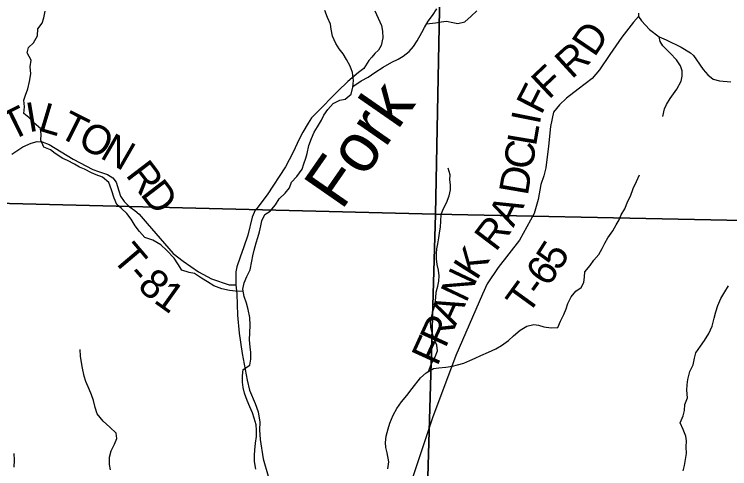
# Model space of a CAD drawing. Extents: x 2043100 to 2470832, y 443715 to 810583.
# Drawn here: x 2237420 to 2244735, y 609746 to 614395 of the extents above; entities that cross this region are included whole.
import ezdxf

# ---------------------------------------------------------------- set-up
doc = ezdxf.new("R2010")
doc.units = 0
for name, color, linetype in [('GM_X_County_Road', 7, 'Continuous'), ('GM_X_Minor_River', 7, 'Continuous'), ('GM_X_Minor_River_Text', 7, 'Continuous'), ('GM_X_Section', 7, 'Continuous'), ('GM_X_Township_Road', 7, 'Continuous'), ('GM_X_Township_Road_Text', 7, 'Continuous'), ('GM_X_Township_ROW', 7, 'Continuous')]:
    doc.layers.add(name, color=color, linetype=linetype)

msp = doc.modelspace()

# ---------------------------------------------------------------- linework, layer by layer
at = {"layer": 'GM_X_County_Road'}
msp.add_lwpolyline([(2241107.1, 614430.6), (2241175.3, 614279.4), (2241186.6, 614221.1), (2241187.7, 614153), (2241172.7, 614075), (2241144.1, 614027.3), (2241105.6, 613993.7), (2241075.1, 613958), (2241044.7, 613922.3), (2241010, 613868.6), (2240993.6, 613840.8), (2240939, 613799.4), (2240829.8, 613706.6), (2240728.4, 613607.6), (2240505.4, 613384), (2240458.8, 613334.5), (2240424.1, 613280.8), (2240368.9, 613189.3), (2240336, 613125.6), (2240268.1, 612976.1), (2240194.2, 612832.8), (2240004.5, 612546.6), (2239900.6, 612409.6), (2239882.4, 612389.8), (2239853.5, 612320), (2239807.1, 612134.2), (2239765.5, 612014.5), (2239728.2, 611908.8), (2239696.9, 611811), (2239684.2, 611759), (2239686.6, 611628.8), (2239695.4, 611534.5), (2239702.7, 611315.9), (2239720.4, 611133.4), (2239749.8, 610924.6), (2239802.4, 610653.4), (2239825.1, 610550.9), (2239881.4, 610411.9), (2239912.3, 610327.4), (2239931, 610222.9), (2239926, 610144.9), (2239934.8, 610044.6), (2239966.3, 609845.8), (2240016.1, 609668.8)], dxfattribs=at)
at = {"layer": 'GM_X_Minor_River'}
for points in [[(2239762, 611559.1), (2239680.2, 611562.2), (2239620.2, 611567.7), (2239542.1, 611587), (2239461.9, 611616.3), (2239395.6, 611657.8), (2239333.3, 611695.3), (2239260.9, 611742.8), (2239206.9, 611752.3), (2239134.7, 611777.7), (2239092.2, 611843.4), (2239053.7, 611901.1), (2238975, 611982.5), (2238918.6, 612038.1), (2238838.2, 612085.5), (2238756, 612112.8), (2238699.5, 612174.4), (2238657, 612230.1), (2238616.5, 612299.8), (2238572, 612357.5), (2238517.6, 612407.1), (2238467.2, 612450.7), (2238442.7, 612514.5), (2238413.9, 612600.4), (2238385.3, 612674.2), (2238322.9, 612727.7), (2238258.7, 612753.2), (2238208.5, 612774.8), (2238136.3, 612810.2), (2238086.1, 612831.8), (2238033.9, 612861.4), (2237965.6, 612898.8), (2237915.5, 612920.4), (2237839.1, 612969.8), (2237788.8, 613007.4), (2237722.6, 613034.9), (2237692, 613106.7), (2237693.5, 613164.8), (2237686.9, 613226.8), (2237622.5, 613280.3), (2237568, 613339.9), (2237517.7, 613381.5), (2237525.1, 613449.7), (2237518.5, 613515.7), (2237534, 613567.9), (2237557.4, 613634.1), (2237576.7, 613708.4), (2237588, 613786.6), (2237581.4, 613856.6), (2237590.8, 613924.8), (2237552.2, 614002.5), (2237563.7, 614056.7), (2237617.2, 614103.2), (2237658.6, 614173.6), (2237661.9, 614247.7), (2237703.4, 614304.1), (2237722.9, 614358.4), (2237734.3, 614426.5)], [(2239890.2, 609740.2), (2239877.5, 609820.2), (2239876.9, 609884.2), (2239878.5, 609936.3), (2239885.8, 610006.4), (2239895.2, 610074.6), (2239896.7, 610140.7), (2239894.2, 610194.7), (2239873.6, 610262.6), (2239855.1, 610318.5), (2239828.6, 610380.3), (2239802, 610444.1), (2239773.4, 610519.9), (2239758.9, 610577.9), (2239754.4, 610629.9), (2239751.8, 610695.9), (2239761.3, 610760.1), (2239828.8, 610806.7), (2239840.3, 610866.9), (2239837.6, 610938.9), (2239833.2, 610990.9), (2239824.5, 611064.9), (2239827.9, 611135), (2239831.2, 611213.1), (2239828.5, 611293.2), (2239811.8, 611375.1), (2239795.2, 611441), (2239770.6, 611508.9), (2239758, 611582.9), (2239769.4, 611649), (2239798.8, 611713.3), (2239830.2, 611779.7), (2239847.4, 611867.9), (2239858.9, 611924.1), (2239874.4, 611980.3), (2239891.7, 612056.5), (2239911.2, 612110.7), (2239926.7, 612168.9), (2239942.1, 612231.1), (2239951.6, 612283.2), (2239983, 612347.6), (2240036.7, 612380.1), (2240090.1, 612446.6), (2240129.5, 612507), (2240189, 612565.6), (2240234.4, 612620), (2240255.9, 612676.3), (2240307.4, 612736.8), (2240364.7, 612811.3), (2240382.2, 612865.6), (2240399.7, 612921.8), (2240413.2, 612971.9), (2240432.5, 613052.2), (2240457.8, 613124.5), (2240487.2, 613190.8), (2240520.7, 613243.2), (2240562.1, 613311.6), (2240585.6, 613361.9), (2240625.1, 613422.3), (2240680.5, 613480.8), (2240750.1, 613517.4), (2240802, 613527.9), (2240863.5, 613578.5), (2240882.9, 613648.7), (2240888.2, 613718.9), (2240877.5, 613798.9), (2240855, 613862.7), (2240816.4, 613932.5), (2240781.9, 613990.3), (2240743.5, 614042), (2240709, 614097.8), (2240672.4, 614171.5), (2240659.8, 614243.5), (2240653.3, 614295.5), (2240622.7, 614363.3), (2240594.1, 614435.2)], [(2240883.3, 613654.8), (2240968.2, 613713.5), (2241039.8, 613750.2), (2241105.4, 613798.8), (2241192.8, 613855.6), (2241280.3, 613904.4), (2241346, 613937), (2241397.7, 613967.5), (2241457.2, 614014.1), (2241500.7, 614064.5), (2241538.2, 614124.9), (2241587.4, 614209.4), (2241614.9, 614261.7), (2241652.3, 614326.1), (2241697.8, 614382.6), (2241739.1, 614451)], [(2241635.8, 614297.8), (2241726.4, 614306.8), (2241784.3, 614319.3), (2241838.2, 614325.7), (2241904.2, 614312.3), (2241956.3, 614300.7), (2242028.1, 614319.4), (2242091.5, 614376), (2242151, 614430.5)], [(2241653.8, 610739.5), (2241685.3, 610822.6), (2241724.7, 610889), (2241746.1, 610953.3), (2241739.6, 611011.3), (2241715.1, 611065.1), (2241692.5, 611135), (2241678, 611192.9), (2241675.5, 611247), (2241687.1, 611297.1), (2241704.5, 611363.3), (2241720, 611415.5), (2241731.3, 611495.7), (2241734.8, 611551.8), (2241750.3, 611612), (2241761.8, 611664.1), (2241763.3, 611720.2), (2241756.8, 611778.2), (2241744.3, 611836.2), (2241737.8, 611894.2), (2241737.3, 611946.2), (2241740.9, 611996.3), (2241752.4, 612046.4), (2241759.9, 612106.6), (2241767.4, 612156.7), (2241778.8, 612220.9), (2241782.4, 612274.9), (2241783.7, 612349), (2241813.1, 612415.3), (2241840.6, 612465.7), (2241866, 612537.9), (2241879.4, 612598.1), (2241879, 612650.2), (2241874.5, 612702.2), (2241876.1, 612752.3), (2241857.5, 612822.2)], [(2241239.2, 609743.8), (2241248.5, 609818), (2241231.7, 609907.9), (2241219.2, 609963.8), (2241216.8, 610013.9), (2241222.2, 610078), (2241241.5, 610154.2), (2241259, 610210.4), (2241294.3, 610292.8), (2241331.6, 610361.2), (2241379, 610429.7), (2241432.4, 610494.2), (2241489.7, 610566.7), (2241572.7, 610675.5), (2241632.2, 610726.1), (2241707.7, 610772.8), (2241759.6, 610777.2), (2241831.5, 610783.9), (2241899.4, 610796.5), (2241951.2, 610808.9), (2242015, 610827.5), (2242076.8, 610852), (2242132.5, 610876.5), (2242190.2, 610903.1), (2242269.8, 610939.8), (2242345.5, 610972.4), (2242403.1, 611007), (2242472.6, 611057.6), (2242524.2, 611106.1), (2242591.6, 611162.8), (2242659.2, 611205.4), (2242731, 611220), (2242781, 611214.4), (2242833.1, 611196.9), (2242911.2, 611187.5), (2242977.1, 611192.1), (2243004.5, 611256.4), (2243039.9, 611322.8), (2243063.3, 611381), (2243078.8, 611437.2), (2243114.2, 611503.6), (2243161.6, 611564), (2243217.3, 611600.6), (2243242.8, 611652.8), (2243250.3, 611709), (2243253.8, 611759), (2243307.2, 611825.6), (2243344.7, 611877.9), (2243398.1, 611938.5), (2243431.6, 611998.8), (2243459.1, 612055.1), (2243490.6, 612107.4), (2243541.9, 612179.9), (2243573.3, 612240.3), (2243604.9, 612292.6), (2243626.4, 612342.8), (2243663.8, 612403.2), (2243693.1, 612481.6), (2243720.6, 612535.9), (2243747.9, 612612.2), (2243781.3, 612684.5), (2243812.6, 612752.9)], [(2244261.1, 609723.8), (2244272.6, 609779.9), (2244284.1, 609840.1), (2244293.5, 609900.2), (2244290.9, 609968.2), (2244292.4, 610030.3), (2244287.9, 610080.3), (2244259.4, 610148.1), (2244228.8, 610215.9), (2244258.1, 610288.2), (2244271.6, 610340.4), (2244277.1, 610402.5), (2244304.5, 610470.8), (2244295.8, 610550.8), (2244301.3, 610602.9), (2244306.8, 610659), (2244328.1, 610739.3), (2244361.4, 610809.6), (2244376.8, 610875.8), (2244390.3, 610930), (2244435.7, 611000.4), (2244479.1, 611058.9), (2244522.5, 611129.3), (2244555.8, 611205.7), (2244577, 611287.9), (2244592.4, 611352.1), (2244613.9, 611416.4), (2244643.2, 611486.7), (2244686.6, 611557.1), (2244724, 611615.5)], [(2238403.3, 609735.5), (2238392.9, 609789.4), (2238394.2, 609865.5), (2238409.6, 609927.7), (2238443, 609998), (2238468.4, 610056.3), (2238462, 610108.3), (2238395.5, 610171.8), (2238327, 610233.3), (2238268.4, 610306.8), (2238247.8, 610372.7), (2238231.2, 610442.7), (2238208.7, 610502.5), (2238184.2, 610558.3), (2238151.5, 610638.2), (2238133, 610692), (2238116.3, 610776), (2238107.8, 610832), (2238097.3, 610895.9), (2238092.7, 610966)], [(2237417.8, 609763), (2237421.2, 609835.1), (2237418.6, 609901.2)]]:
    msp.add_lwpolyline(points, dxfattribs=at)
at = {"layer": 'GM_X_Section'}
for points in [[(2241833.9, 617758.8), (2241726, 612351.6), (2236416.6, 612484.5), (2236500.6, 617881.4)], [(2247142.3, 617535.9), (2247023.2, 612242.6), (2241726, 612351.6), (2241833.9, 617758.8)], [(2241726, 612351.6), (2241567, 606857.8), (2236471.5, 607008.9), (2236315.4, 607015.3), (2236416.6, 612484.5)], [(2241726, 612351.6), (2247023.2, 612242.6), (2246904.6, 606705.2), (2241747.1, 606853.7), (2241567, 606857.8)]]:
    msp.add_lwpolyline(points, close=True, dxfattribs=at)
at = {"layer": 'GM_X_Township_Road'}
for points in [[(2243801, 614407.2), (2243803.4, 614373.7), (2243832.2, 614327.5), (2243915.5, 614238.5), (2244012.6, 614165.7), (2244085.1, 614132.7), (2244240.3, 614058.8), (2244333.2, 614002), (2244365.6, 613972.4), (2244396.2, 613928.8), (2244463.7, 613829.6), (2244510.5, 613776.1), (2244567.2, 613732.9), (2244631.5, 613713.7), (2244745.7, 613705.4)], [(2243803.4, 614373.7), (2243750.3, 614314.3), (2243632.4, 614160.2), (2243508.8, 613982.1), (2243403, 613828.2), (2243328.2, 613737), (2243185.6, 613630.7), (2243064.8, 613538.7), (2242993.8, 613467.6), (2242934.8, 613392.6), (2242902.8, 613247.8), (2242881.7, 613045.1), (2242854.9, 612824.3), (2242834, 612743.8), (2242805.2, 612653.2), (2242777.4, 612500.5), (2242735.4, 612357.6), (2242587.2, 612083), (2242369, 611803.3), (2242255.3, 611637.3), (2242209, 611531.4), (2242208.6, 611530.4)], [(2244050.3, 613348.6), (2244067.2, 613427), (2244088.5, 613471.4), (2244127.7, 613534.1), (2244194.4, 613629.2), (2244239.3, 613710.1), (2244248.5, 613762.3), (2244247.7, 613816.4), (2244233, 613866.3), (2244192.1, 613927.8), (2244127.1, 613999), (2244051.9, 614074.1), (2244023.3, 614117.8), (2244012.6, 614165.7)], [(2237393.6, 612962.4), (2237508.7, 613039.1), (2237591.2, 613076.1), (2237653.5, 613093.4), (2237703.5, 613090.8), (2237777.2, 613063.8), (2238023.5, 612914.4), (2238222.3, 612807.6), (2238280.1, 612786.9), (2238373.8, 612757.6), (2238427.4, 612722.9), (2238460.8, 612676.3), (2238487.8, 612589.8), (2238505.1, 612533.5), (2238542.4, 612480.9), (2238593.8, 612430.2), (2238651.3, 612387.4), (2238696.9, 612350.7), (2238779.8, 612255.5), (2239046.1, 611947.5), (2239145.2, 611868.1), (2239302, 611761.9), (2239437.2, 611690), (2239618.5, 611625.6), (2239686.6, 611628.8)]]:
    msp.add_lwpolyline(points, dxfattribs=at)
at = {"layer": 'GM_X_Township_ROW'}
msp.add_lwpolyline([(2242208.6, 611530.4), (2241935.5, 610905.3), (2241696.4, 610266.7), (2241443, 609509.7), (2241195.6, 609031.3), (2241202.1, 608861), (2241243.6, 608617.2), (2241296.5, 608166.5)], dxfattribs=at)

# ---------------------------------------------------------------- texts
at = {"layer": 'GM_X_Minor_River_Text'}
msp.add_text('Fork', height=500.08, rotation=55.22345, dxfattribs=at).set_placement((2240766.8, 612380.2))
at = {"layer": 'GM_X_Township_Road_Text'}
for s, rotation, p in [('D', 55.98989, (2243352.1, 613948.7)), ('R', 42.51386, (2243120.3, 613724)), ('F', 43.30642, (2242884.4, 613515.8)), ('F', 62.7677, (2242807.9, 613357.3)), ('T', 26.13383, (2237386.7, 613095.5)), ('I', 9.45719, (2237566.2, 613187.3)), ('L', 343.33934, (2237652, 613209.8)), ('T', 333.30079, (2237854.1, 613150.6)), ('I', 78.72527, (2242791, 613257.3)), ('O', 332.90875, (2238054.1, 613050)), ('L', 80.46792, (2242754.3, 613038.3)), ('N', 330.00526, (2238285.6, 612931.7)), ('C', 80.72997, (2242714.7, 612795.5)), ('R', 307.34372, (2238551, 612750.3)), ('D', 80.22063, (2242669.4, 612532.5)), ('D', 307.48756, (2238701, 612553.7)), ('A', 63.85764, (2242524.3, 612206.8)), ('R', 52.86834, (2242342.6, 611956.9)), ('T', 310.24895, (2238409.9, 611895.2)), ('5', 57.55045, (2242990.6, 611759)), ('K', 57.62547, (2242147.5, 611664.6)), ('6', 55.14814, (2242877.4, 611595.9)), ('-', 311.29331, (2238558.8, 611719.4)), ('8', 318.41875, (2238668.8, 611598)), ('N', 64.70736, (2242039.4, 611434.5)), ('1', 324.49142, (2238834.1, 611453.8)), ('T', 54.02839, (2242669.9, 611309.1)), ('-', 54.27117, (2242802.5, 611491.8)), ('A', 65.48972, (2241930.4, 611195.2)), ('R', 65.48982, (2241828.2, 610971.1)), ('F', 65.49233, (2241744.2, 610786.9))]:
    msp.add_text(s, height=300, rotation=rotation, dxfattribs=at).set_placement(p)

doc.saveas('drawing.dxf')
